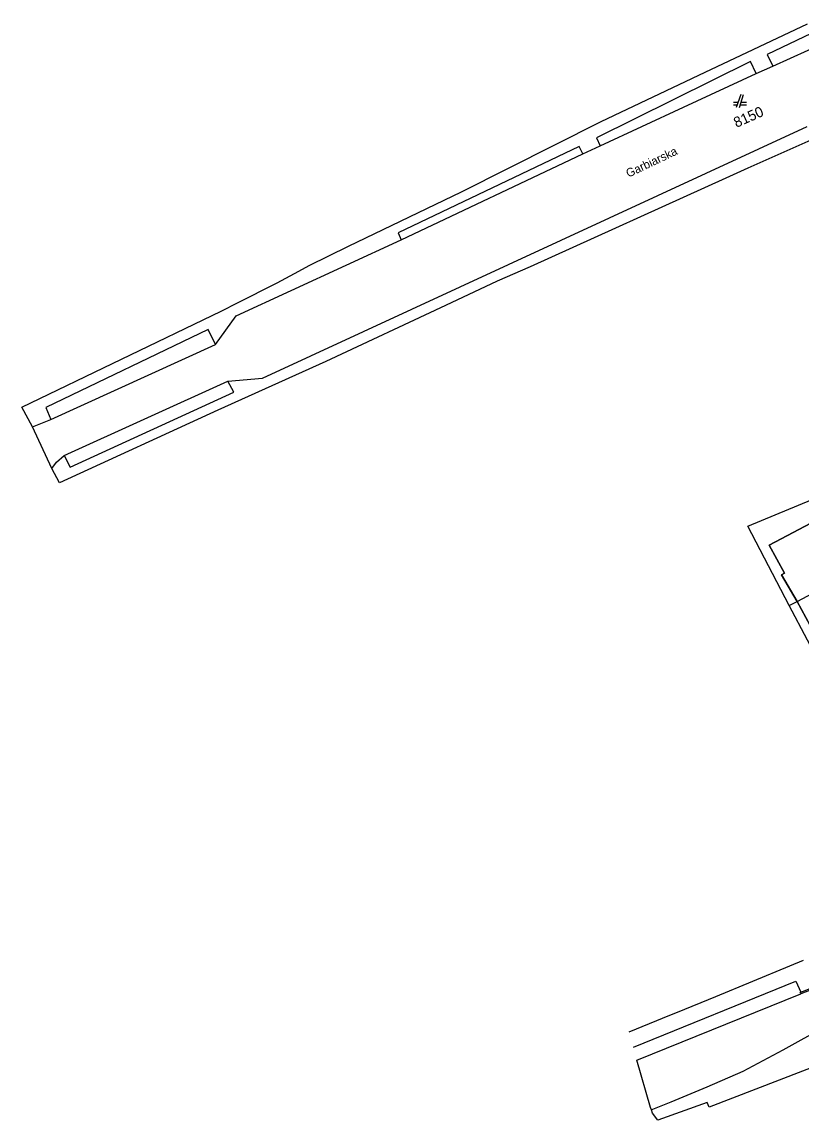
# Model space of a CAD drawing. Extents: x -263587 to -261993, y -1238795 to -1236748.
# Drawn here: x -263128.7 to -263008.6, y -1238747.1 to -1238577.9 of the extents above; entities that cross this region are included whole.
import ezdxf

# ---------------------------------------------------------------- set-up
doc = ezdxf.new("R2010")
doc.units = 0
doc.layers.add('Vrstva 1', color=7, linetype='Continuous')

msp = doc.modelspace()

# ---------------------------------------------------------------- linework, layer by layer
at = {"layer": 'Vrstva 1'}
for p, q in [((-263003.41, -1238577.95), (-263013.83, -1238582.98)), ((-263023.4, -1238585.7), (-263007.62, -1238578.23)), ((-263012.99, -1238584.74), (-263002.45, -1238579.98)), ((-263013.83, -1238582.98), (-263012.99, -1238584.74)), ((-263016.44, -1238584.06), (-263040.16, -1238595.79)), ((-263015.56, -1238585.9), (-263016.44, -1238584.06)), ((-263015.56, -1238585.9), (-263012.99, -1238584.74)), ((-263039.44, -1238593.26), (-263023.4, -1238585.7)), ((-263026.74, -1238591.08), (-263015.56, -1238585.9)), ((-262986.63, -1238586.99), (-263016.81, -1238600.45)), ((-263017.92, -1238589.14), (-263018.62, -1238591.14)), ((-263018.12, -1238591.14), (-263017.52, -1238589.14)), ((-263039.56, -1238597.01), (-263026.74, -1238591.08)), ((-263018.34, -1238590.34), (-263019.02, -1238590.34)), ((-263019.02, -1238590.74), (-263018.48, -1238590.74)), ((-263018, -1238590.74), (-263017.02, -1238590.74)), ((-263017.02, -1238590.34), (-263017.88, -1238590.34)), ((-263060.96, -1238604.1), (-263039.44, -1238593.26)), ((-263091.6, -1238632.85), (-263007.66, -1238594.03)), ((-263040.16, -1238595.79), (-263039.56, -1238597.01)), ((-263042.84, -1238597.15), (-263070.7, -1238610.43)), ((-263070.26, -1238611.49), (-263042.23, -1238598.27)), ((-263042.23, -1238598.27), (-263042.84, -1238597.15)), ((-263042.23, -1238598.27), (-263039.56, -1238597.01)), ((-263016.81, -1238600.45), (-263020.21, -1238602)), ((-263020.21, -1238602), (-263050.35, -1238615.68)), ((-263078.37, -1238612.51), (-263060.96, -1238604.1)), ((-263095.67, -1238623.23), (-263070.26, -1238611.49)), ((-263070.7, -1238610.43), (-263070.26, -1238611.49)), ((-263084.41, -1238615.48), (-263078.37, -1238612.51)), ((-263089.37, -1238618.13), (-263086.04, -1238616.33)), ((-263086.04, -1238616.33), (-263084.41, -1238615.48)), ((-263050.35, -1238615.68), (-263055.43, -1238617.89)), ((-263095.59, -1238621.29), (-263089.37, -1238618.13)), ((-263055.43, -1238617.89), (-263063.39, -1238621.65)), ((-263097.8, -1238622.41), (-263095.59, -1238621.29)), ((-263063.39, -1238621.65), (-263081.88, -1238630.26)), ((-263128.68, -1238637.29), (-263097.96, -1238622.49)), ((-263098.88, -1238627.63), (-263095.67, -1238623.23)), ((-263097.96, -1238622.49), (-263097.8, -1238622.41)), ((-263099.98, -1238625.31), (-263124.99, -1238637.34)), ((-263098.88, -1238627.63), (-263099.98, -1238625.31)), ((-263124.22, -1238639.21), (-263098.88, -1238627.63)), ((-263081.88, -1238630.26), (-263098.48, -1238637.75)), ((-263122.17, -1238644.76), (-263096.97, -1238633.3)), ((-263096.97, -1238633.3), (-263091.6, -1238632.85)), ((-263096.04, -1238634.98), (-263096.97, -1238633.3)), ((-263121.23, -1238646.56), (-263096.04, -1238634.98)), ((-263127.07, -1238640.31), (-263128.68, -1238637.29)), ((-263124.99, -1238637.34), (-263124.22, -1238639.21)), ((-263098.48, -1238637.75), (-263122.88, -1238648.97)), ((-263127.07, -1238640.31), (-263124.22, -1238639.21)), ((-263124.09, -1238646.73), (-263127.07, -1238640.31)), ((-263124.09, -1238646.73), (-263123.38, -1238645.79)), ((-263123.38, -1238645.79), (-263122.17, -1238644.76)), ((-263122.17, -1238644.76), (-263121.23, -1238646.56)), ((-263122.88, -1238648.97), (-263124.09, -1238646.73)), ((-263016.81, -1238655.62), (-262999.1, -1238648.26)), ((-263013.53, -1238658.53), (-263005.27, -1238654.19)), ((-263005.27, -1238654.19), (-263013.53, -1238658.53)), ((-263010.47, -1238667.87), (-263016.81, -1238655.62)), ((-263011.2, -1238662.89), (-263013.53, -1238658.53)), ((-263013.53, -1238658.53), (-263011.2, -1238662.89)), ((-263011.64, -1238663.12), (-263011.2, -1238662.89)), ((-263011.2, -1238662.89), (-263011.64, -1238663.12)), ((-263009.23, -1238667.22), (-263011.64, -1238663.12)), ((-263011.64, -1238663.12), (-263009.23, -1238667.22)), ((-263009.23, -1238667.22), (-263005.04, -1238665.02)), ((-263010.47, -1238667.87), (-263009.23, -1238667.22)), ((-263005.88, -1238673.39), (-263009.23, -1238667.22)), ((-263009.23, -1238667.22), (-263005.88, -1238673.39)), ((-262993.08, -1238700.78), (-263010.47, -1238667.87)), ((-263021.75, -1238728.08), (-263010.36, -1238723.38)), ((-263010.36, -1238723.38), (-263008.23, -1238722.48)), ((-263034.45, -1238735.88), (-263009.44, -1238725.72)), ((-263009.44, -1238725.72), (-263008.68, -1238727.43)), ((-263008.68, -1238727.43), (-263005.79, -1238726.27)), ((-263005.34, -1238726.37), (-263008.68, -1238727.69)), ((-263033.92, -1238737.88), (-263008.68, -1238727.69)), ((-263027.65, -1238730.48), (-263021.75, -1238728.08)), ((-263008.76, -1238727.46), (-263008.68, -1238727.43)), ((-263008.68, -1238727.69), (-263008.76, -1238727.46)), ((-262981.49, -1238729.11), (-263022.76, -1238745.15)), ((-263035.11, -1238733.54), (-263028.86, -1238730.96)), ((-263028.86, -1238730.96), (-263027.65, -1238730.48)), ((-263011.38, -1238736.3), (-263002.64, -1238731.41)), ((-263017.57, -1238739.6), (-263011.38, -1238736.3)), ((-263031.8, -1238745.2), (-263033.92, -1238737.88)), ((-263023.09, -1238742.03), (-263017.57, -1238739.6)), ((-263028.62, -1238744.31), (-263023.09, -1238742.03)), ((-263031.68, -1238745.53), (-263031.8, -1238745.2)), ((-263031.68, -1238745.53), (-263031.45, -1238745.44)), ((-263031.5, -1238746.04), (-263031.68, -1238745.53)), ((-263031.45, -1238745.44), (-263028.62, -1238744.31)), ((-263023.07, -1238744.4), (-263030.71, -1238747.12)), ((-263022.76, -1238745.15), (-263023.07, -1238744.4)), ((-263030.71, -1238747.12), (-263031.5, -1238746.04))]:
    msp.add_line(p, q, dxfattribs=at)

# ---------------------------------------------------------------- texts
for s, height, rotation, p in [('8150', 1.6, 24.00693, (-263018.58, -1238594.276)), ('Garbiarska', 1.3, 25.43933, (-263035.225, -1238601.947))]:
    msp.add_text(s, height=height, rotation=rotation, dxfattribs=at).set_placement(p)

doc.saveas('drawing.dxf')
